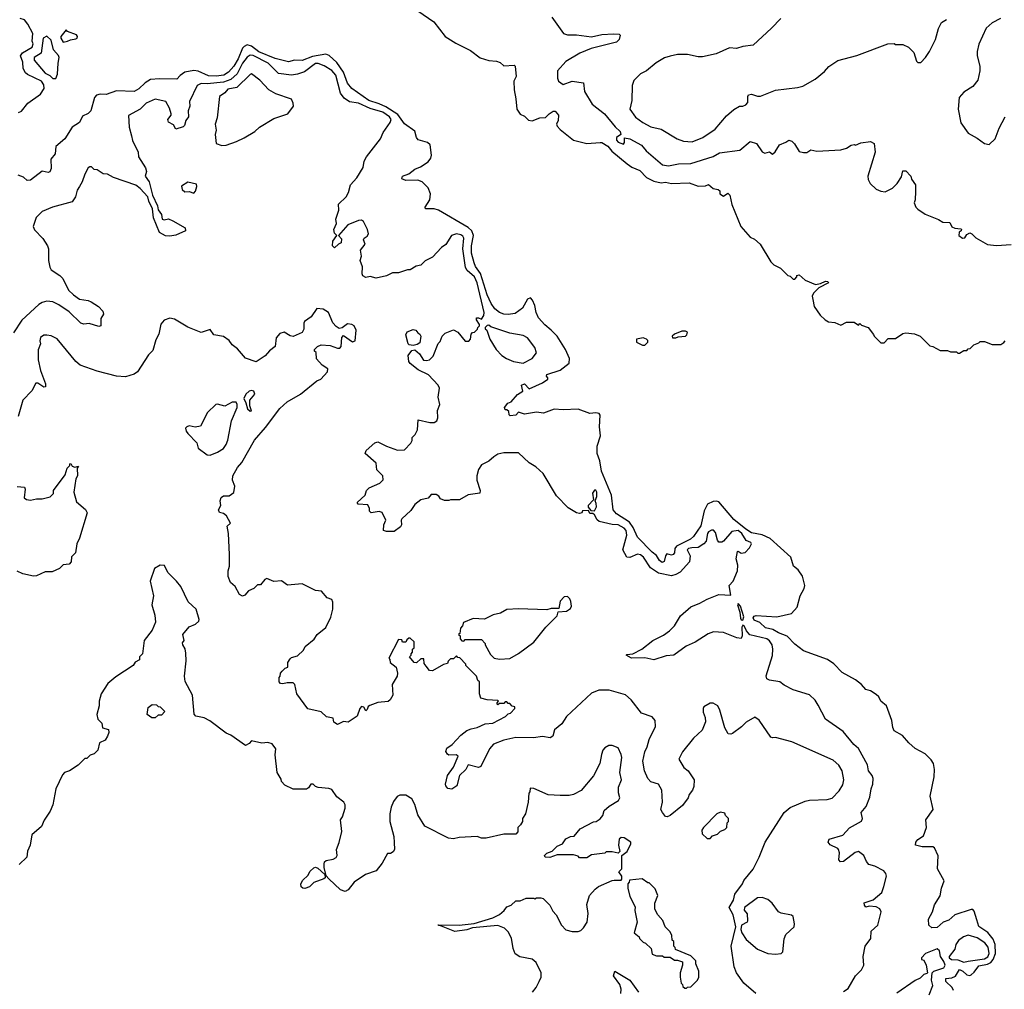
# Model space of a CAD drawing. Extents: x 2239805 to 2396427, y 665731 to 772158.
# Tile 300 of 326: x 2346062 to 2352698, y 748253 to 754789. Entities that reach past the tile are written whole.
import ezdxf

# ---------------------------------------------------------------- set-up
doc = ezdxf.new("R2010")
doc.units = 0

msp = doc.modelspace()

# ---------------------------------------------------------------- linework, layer by layer
at = {"layer": '0CON05XD'}
for points in [[(2348745, 754847.5), (2348853.6, 754773.6), (2348928.8, 754675), (2349000.9, 754630.9), (2349100.8, 754580.8), (2349165, 754532.5), (2349225, 754514.4), (2349275, 754510), (2349300, 754500), (2349325, 754477.5), (2349395, 754482.5), (2349402.5, 754475), (2349407.5, 754405), (2349392.5, 754375), (2349393.8, 754315), (2349406.7, 754255), (2349412.5, 754185), (2349435, 754152.5), (2349465, 754137.5), (2349491.7, 754111.7), (2349515, 754107.5), (2349568.3, 754128.3), (2349605, 754130), (2349630, 754155), (2349658.3, 754171.7), (2349671.7, 754171.7), (2349692.5, 754145), (2349691.7, 754108.3), (2349680, 754085), (2349685, 754070), (2349705, 754047.5), (2349795, 753976.7), (2349885, 753953.8), (2349975, 753960), (2349985, 753960), (2350025, 753936), (2350052.9, 753902.9), (2350156.4, 753816.4), (2350187.5, 753795), (2350242.1, 753772.1), (2350285.9, 753725.9), (2350335, 753700.8), (2350385, 753689.2), (2350415, 753692.5), (2350455.8, 753684.2), (2350575, 753690), (2350635, 753667.5), (2350685, 753670), (2350705, 753677.5), (2350735, 753650), (2350770, 753645), (2350780, 753635), (2350780, 753615), (2350805, 753600), (2350835, 753620), (2350847, 753607), (2350862, 753542), (2350923.3, 753395), (2350985, 753322.5), (2351015, 753310), (2351052.5, 753275), (2351125, 753157.5), (2351145, 753137.5), (2351190, 753115), (2351240, 753065), (2351255, 753060), (2351275, 753040), (2351285, 753040), (2351300, 753055), (2351300, 753065), (2351315, 753070), (2351355, 753033.3), (2351425, 753003.3), (2351460, 753010), (2351493, 753027), (2351507.5, 753025), (2351512.5, 753015), (2351447.7, 752982.3), (2351412.5, 752945), (2351402.5, 752925), (2351408.3, 752901.7), (2351417.5, 752855), (2351457, 752797), (2351490, 752765), (2351513, 752753), (2351555, 752747.5), (2351595, 752730), (2351635, 752750), (2351685, 752750), (2351715, 752730), (2351725, 752740), (2351735, 752730), (2351780, 752715), (2351817, 752667), (2351820, 752655), (2351865, 752610), (2351888.3, 752611.7), (2351915, 752640), (2351965, 752640), (2352015, 752672.5), (2352035, 752677.5), (2352091.7, 752671.7), (2352130, 752655), (2352195, 752590), (2352217, 752587), (2352265, 752560), (2352315, 752560), (2352335, 752550), (2352375, 752550), (2352385, 752540), (2352395, 752540), (2352425, 752560), (2352445, 752560), (2352455, 752570), (2352468.3, 752571.7), (2352491.7, 752598.3), (2352525, 752610), (2352535, 752620), (2352565, 752620), (2352615, 752600), (2352675, 752600), (2352695, 752612.5), (2352702.5, 752625)], [(2346055, 754163.8), (2346075, 754172.5), (2346116.7, 754225), (2346203, 754287), (2346226.7, 754325), (2346225, 754350), (2346210, 754375), (2346115, 754420), (2346100.7, 754430.7), (2346085, 754460), (2346083, 754503), (2346067.5, 754545), (2346082.5, 754565), (2346146.4, 754603.6), (2346152.5, 754625), (2346146.7, 754645), (2346150, 754695), (2346118.3, 754758.3), (2346095, 754787.5), (2346065, 754797.5)], [(2349647.5, 754805), (2349727.5, 754695), (2349755, 754687.5), (2349815, 754687.3), (2349915, 754674.3), (2349985, 754690), (2350063.6, 754693.6), (2350101.7, 754691.7), (2350110, 754685), (2350103.3, 754655), (2350085, 754636.7), (2349912.5, 754595), (2349837.3, 754562.7), (2349742.6, 754507.4), (2349687.5, 754445), (2349685.8, 754395), (2349692.5, 754375), (2349725, 754351.2), (2349785, 754374.3), (2349862.9, 754362.9), (2349868.9, 754305), (2349919.7, 754219.7), (2350003.8, 754155), (2350075, 754065.8), (2350108.8, 754035), (2350112.5, 754015), (2350084.5, 753995), (2350085, 753976.7), (2350095, 753962.2), (2350130.7, 753949.3), (2350138.3, 753961.7), (2350138.3, 753991.7), (2350173.9, 753986.1), (2350253, 753943), (2350284.5, 753904.5), (2350395, 753810), (2350435, 753804), (2350501.7, 753818.3), (2350585, 753820), (2350735, 753867.5), (2350778.9, 753891.1), (2350915, 753910), (2350985, 753966.7), (2351027.5, 753955), (2351065, 753897.5), (2351085, 753890), (2351115, 753897.5), (2351135, 753882.5), (2351153, 753897), (2351182.5, 753945), (2351225, 753962.5), (2351245, 753977.5), (2351265, 753970), (2351283, 753953), (2351315, 753900), (2351345, 753892.5), (2351367, 753893), (2351395, 753912.5), (2351435, 753902.5), (2351595, 753912.5), (2351635, 753922.5), (2351665, 753942.5), (2351685, 753947.5), (2351695, 753942.5), (2351730.7, 753959.3), (2351795, 753967.5), (2351820, 753955), (2351827.5, 753895), (2351777.5, 753735), (2351780.7, 753710.7), (2351793.6, 753683.6), (2351835, 753647.5), (2351865, 753632.5), (2351895, 753627.5), (2351945, 753652.5), (2351976.4, 753683.6), (2352005, 753730), (2352015, 753770), (2352035, 753770), (2352067.5, 753735), (2352073, 753713), (2352100, 753675), (2352098.3, 753631.7), (2352097.5, 753575), (2352090, 753555), (2352102.5, 753525), (2352115, 753512.5), (2352165, 753477.5), (2352255, 753442.5), (2352283, 753423), (2352330.7, 753420.7), (2352343.6, 753393.6), (2352365, 753382.5), (2352405, 753380), (2352410, 753375), (2352407.5, 753365), (2352393.3, 753356.7), (2352391.2, 753335), (2352415, 753316.2), (2352432.5, 753317.5), (2352445, 753340), (2352465, 753352.5), (2352480, 753345), (2352505, 753317.5), (2352585, 753274), (2352645, 753267.5), (2352745, 753274.2)], [(2351192.7, 754797.3), (2351129.5, 754730.5), (2351005, 754616.7), (2350935, 754608), (2350893.6, 754593.6), (2350845, 754600), (2350755, 754557.5), (2350665, 754537.5), (2350635, 754537.5), (2350563.6, 754553.6), (2350495, 754553.3), (2350445, 754543.3), (2350408.3, 754531.7), (2350351.2, 754498.8), (2350285.8, 754444.2), (2350246.2, 754423.8), (2350201.7, 754378.3), (2350188.8, 754345), (2350187, 754243), (2350173.3, 754185), (2350212.1, 754132.1), (2350261.2, 754095), (2350315, 754066), (2350385, 754050), (2350493.3, 753985), (2350535, 753970.8), (2350595, 753965.7), (2350666, 753995), (2350749.3, 754050.7), (2350825, 754141.2), (2350875, 754183.8), (2350914.2, 754205.8), (2350935, 754206), (2350956.7, 754215), (2350968.3, 754231.7), (2350969.3, 754270.7), (2350975, 754282.5), (2350993.6, 754286.4), (2351035, 754273.3), (2351055, 754273.3), (2351155, 754313.3), (2351305, 754331.2), (2351339.5, 754340.5), (2351422.3, 754387.7), (2351485, 754440), (2351515, 754473.3), (2351575, 754513.3), (2351705, 754547.5), (2351913.6, 754626.4), (2351955, 754627.5), (2351965, 754622.5), (2352015, 754622.5), (2352053, 754603), (2352087, 754567), (2352105, 754510), (2352115, 754500), (2352135, 754500), (2352167.5, 754535), (2352193.3, 754575), (2352233.9, 754656.1), (2352255, 754730), (2352275, 754770), (2352309.3, 754790.7)], [(2352673, 754797), (2352615, 754766.7), (2352575, 754732.5), (2352525.9, 754624.1), (2352513.8, 754575), (2352513.8, 754545), (2352532.5, 754475), (2352533.3, 754445), (2352518.3, 754381.7), (2352485, 754337.5), (2352425, 754300), (2352394, 754265), (2352387.1, 754185), (2352404.2, 754094.2), (2352454.1, 754024.1), (2352515, 753990), (2352565, 753953.3), (2352595, 753947.5), (2352636.7, 753985), (2352662.3, 754057.7), (2352703.3, 754135)], [(2346355, 754637.5), (2346385, 754643.3), (2346405, 754653.3), (2346440.7, 754659.3), (2346450, 754665), (2346452.5, 754675), (2346445, 754687.5), (2346385, 754710), (2346375, 754720), (2346340, 754675), (2346340, 754665), (2346355, 754637.5)], [(2346305, 754392.5), (2346318.3, 754421.7), (2346320.8, 754495), (2346328.8, 754535), (2346325, 754546.7), (2346290, 754585), (2346275, 754650), (2346245, 754677.5), (2346220, 754665), (2346206.7, 754563.3), (2346160, 754535), (2346160, 754515), (2346235, 754427.5), (2346265, 754412.5), (2346285, 754392.5), (2346305, 754392.5)], [(2350391.2, 751131.2), (2350375, 751143.3), (2350355, 751178), (2350325, 751199.4), (2350225, 751300.6), (2350196.5, 751366.5), (2350171.3, 751401.3), (2350085, 751457.3), (2350062, 751485), (2350050.8, 751585), (2349983.4, 751745), (2349972.5, 751815), (2349954.3, 751865), (2349954.5, 751915), (2349975.4, 751984.6), (2349969.4, 752045), (2349973.6, 752123.6), (2349967.5, 752135), (2349945, 752138.8), (2349905, 752133.3), (2349825, 752163.8), (2349725, 752158), (2349665, 752163.8), (2349592.3, 752137.7), (2349545, 752144.2), (2349465, 752130), (2349425, 752142.5), (2349405, 752123.3), (2349368.3, 752118.3), (2349360, 752125), (2349358.3, 752148.3), (2349345, 752160), (2349335, 752160), (2349330, 752175), (2349352.5, 752205), (2349375, 752213.3), (2349417, 752263), (2349452.5, 752285), (2349445, 752326), (2349465, 752333.8), (2349495, 752301.2), (2349585, 752341.2), (2349622.5, 752365), (2349622.5, 752375), (2349612.5, 752385), (2349615, 752396.2), (2349705, 752426.7), (2349765.7, 752474.3), (2349767.5, 752505), (2349740.6, 752565), (2349684.4, 752655), (2349645, 752696.9), (2349601, 752731), (2349559.6, 752779.6), (2349543.8, 752815), (2349535, 752862.5), (2349518.5, 752898.5), (2349505, 752912.9), (2349485, 752904.2), (2349450.5, 752845), (2349401.5, 752808.5), (2349355, 752801.8), (2349325, 752804.7), (2349295, 752815.4), (2349265, 752840), (2349239.2, 752875), (2349213.8, 752935), (2349167.5, 753077.5), (2349134.4, 753124.4), (2349125, 753149.2), (2349107.1, 753215), (2349107.8, 753265), (2349121.6, 753335), (2349110.4, 753365), (2349085, 753387.1), (2348885, 753505.3), (2348855, 753513.8), (2348797.5, 753515), (2348794, 753525), (2348826.2, 753575), (2348830, 753615), (2348815, 753656), (2348775, 753696.2), (2348745, 753708), (2348665, 753704), (2348637.5, 753715), (2348642.5, 753735), (2348685, 753749.2), (2348725, 753781.4), (2348763.4, 753796.6), (2348815, 753831.2), (2348832.5, 753855), (2348838.1, 753875), (2348829.2, 753945), (2348811.7, 753961.7), (2348748.8, 753978.8), (2348736.7, 753995), (2348725, 754037.5), (2348655.9, 754085.9), (2348609.8, 754149.8), (2348530.4, 754200.4), (2348485, 754221.2), (2348415.5, 754245), (2348301.1, 754325), (2348271.5, 754361.5), (2348245.6, 754435.6), (2348200.4, 754500.4), (2348147, 754547), (2348125.3, 754555.3), (2348035, 754541), (2347965, 754514.1), (2347915, 754515.9), (2347875, 754503.9), (2347785, 754528), (2347675, 754572.9), (2347625, 754611.3), (2347595, 754619.6), (2347575, 754609.1), (2347564.3, 754595.7), (2347535, 754525.6), (2347505, 754476.2), (2347470.4, 754435), (2347438.1, 754415), (2347387.6, 754407.6), (2347335, 754410.8), (2347265, 754441.6), (2347235, 754446.7), (2347175, 754434.5), (2347145, 754412), (2347121.7, 754388.3), (2347005, 754390.7), (2346945, 754384.6), (2346907.3, 754362.7), (2346865, 754322.2), (2346833.9, 754303.9), (2346715, 754310), (2346645, 754285.4), (2346605, 754286.2), (2346579.8, 754280.2), (2346567.3, 754265), (2346542.5, 754175), (2346524.1, 754155.9), (2346485, 754138.8), (2346465, 754096), (2346415.7, 754065), (2346367.5, 753985), (2346306.2, 753935), (2346301.4, 753885), (2346271.3, 753848.7), (2346274.4, 753785), (2346266.1, 753763.9), (2346255, 753759.4), (2346215, 753767.1), (2346135, 753706), (2346112.5, 753705), (2346088.3, 753728.3), (2346051.7, 753741.7)], [(2347935, 754421.9), (2347895, 754414.4), (2347806, 754426), (2347736.7, 754495), (2347635, 754546.8), (2347615, 754549.2), (2347595, 754535.5), (2347564.2, 754495), (2347527.3, 754422.7), (2347485, 754386.3), (2347435, 754368.4), (2347325, 754356), (2347285, 754358.5), (2347257.5, 754345), (2347207.5, 754237.5), (2347210, 754205), (2347198, 754175), (2347200, 754135), (2347181.4, 754108.6), (2347173.9, 754076.1), (2347165, 754066.7), (2347115, 754050), (2347099.5, 754079.5), (2347065, 754097.5), (2347060, 754115), (2347082.5, 754145), (2347082.5, 754155), (2347071.7, 754191.7), (2347047, 754237), (2346975, 754253.3), (2346915, 754225.6), (2346874.4, 754185.6), (2346796.4, 754143.6), (2346799.2, 754065), (2346815.9, 754005.9), (2346822, 753975), (2346860, 753895), (2346864.1, 753864.1), (2346910.5, 753790.5), (2346917.5, 753765), (2346907.5, 753735), (2346935.8, 753695.8), (2346958, 753605), (2346991.2, 753535), (2346996.1, 753506.1), (2347018.8, 753475), (2347022.5, 753445), (2347035, 753440), (2347065.9, 753445.9), (2347095, 753433.8), (2347177.5, 753385), (2347180, 753365), (2347115, 753336.7), (2347075, 753330), (2347045, 753332.5), (2347003.6, 753353.6), (2346965, 753452.5), (2346956.7, 753515), (2346932.5, 753565), (2346926, 753595), (2346875, 753652), (2346845, 753673.8), (2346695, 753724.2), (2346655, 753746.7), (2346625, 753748.8), (2346585, 753777.5), (2346565, 753780), (2346547, 753797), (2346535, 753797.5), (2346525, 753790), (2346501.7, 753748.3), (2346483.3, 753695), (2346465, 753663.3), (2346450.5, 753639.5), (2346438.8, 753595), (2346415, 753561.2), (2346282.5, 753525), (2346214.3, 753495.7), (2346174, 753455), (2346154, 753394), (2346161.7, 753371.7), (2346217.5, 753315), (2346250, 753265), (2346256.7, 753245), (2346256.7, 753165), (2346265, 753120), (2346275, 753102.5), (2346332.5, 753065), (2346352.5, 753045), (2346392.5, 752965), (2346425, 752933.3), (2346466.1, 752906.1), (2346525, 752896), (2346545, 752886.2), (2346592.5, 752855), (2346622.5, 752825), (2346626.7, 752805), (2346610, 752775), (2346610, 752725), (2346595, 752720), (2346531.7, 752741.7), (2346495, 752736.7), (2346475, 752743.3), (2346395, 752820), (2346327.3, 752867.3), (2346285, 752888), (2346245, 752890.8), (2346215, 752883.1), (2346190.9, 752869.1), (2346076.7, 752763.3), (2346021.4, 752678.6)], [(2351615, 748239.2), (2351645, 748258.6), (2351694, 748345), (2351735.7, 748385), (2351750.8, 748415), (2351745.7, 748475), (2351759.2, 748545), (2351797.5, 748595), (2351800, 748645), (2351845.8, 748685), (2351867.1, 748775), (2351858, 748795), (2351835, 748809.4), (2351786.1, 748813.9), (2351765, 748807.5), (2351755, 748820), (2351753.6, 748836.4), (2351815, 748857.1), (2351873.4, 748906.6), (2351885.5, 748945.5), (2351904.6, 749015), (2351900, 749035), (2351885, 749051.5), (2351825, 749082.9), (2351785, 749095.6), (2351768.1, 749115), (2351751.9, 749155), (2351715, 749181.1), (2351693.7, 749176.3), (2351615, 749113.8), (2351593, 749113), (2351582.5, 749125), (2351586.1, 749173.9), (2351580, 749195), (2351575, 749202.5), (2351525, 749226.7), (2351510, 749245), (2351516.7, 749265), (2351608.5, 749291.5), (2351655, 749341.2), (2351735, 749386.2), (2351742.5, 749405), (2351733.3, 749445), (2351766.2, 749485), (2351792.3, 749547.7), (2351800, 749605), (2351812, 749635), (2351814.2, 749675), (2351808, 749695), (2351782.5, 749725), (2351775.8, 749765.8), (2351715, 749876.7), (2351684.1, 749904.1), (2351611.7, 749991.7), (2351492.5, 750075), (2351442.5, 750167.5), (2351423, 750203), (2351385, 750237.5), (2351275, 750272.5), (2351215, 750302.5), (2351185, 750326.7), (2351115, 750336.7), (2351097, 750347), (2351093.6, 750366.4), (2351136.1, 750503.9), (2351138.8, 750545), (2351133.3, 750575), (2351115, 750601.2), (2351096.7, 750615), (2350983.4, 750643.4), (2350960.1, 750670.1), (2350945, 750703.3), (2350935, 750707.5), (2350928.8, 750695), (2350931.4, 750635), (2350925, 750618), (2350895, 750623.1), (2350805, 750659.2), (2350738.3, 750661.7), (2350701.7, 750648.3), (2350615, 750592.5), (2350553, 750567), (2350470, 750505), (2350418.8, 750501.2), (2350335, 750474.2), (2350275, 750488), (2350185, 750484.3), (2350150, 750505), (2350155, 750510), (2350195, 750513.8), (2350254.6, 750545.4), (2350328.8, 750605), (2350400, 750640), (2350441.1, 750668.9), (2350475.7, 750704.3), (2350515, 750770), (2350585, 750832), (2350645, 750855.7), (2350695, 750884), (2350775, 750914.2), (2350855, 750910), (2350843.8, 750975), (2350870, 751005), (2350900, 751075), (2350901.7, 751111.7), (2350890, 751155), (2350900, 751205), (2350905, 751207.5), (2350925, 751192.5), (2350951.4, 751198.6), (2350980, 751230), (2350993.8, 751255), (2350990, 751265), (2350958.5, 751278.5), (2350929.4, 751325), (2350905, 751344.7), (2350860.8, 751339.2), (2350805, 751273.3), (2350795, 751266.7), (2350775, 751267.5), (2350765, 751280), (2350751.2, 751331.2), (2350737, 751347), (2350725, 751348.6), (2350705, 751337.8), (2350696.5, 751325), (2350688.5, 751275), (2350673.1, 751255), (2350635, 751231.3), (2350592, 751228), (2350570, 751225), (2350561.4, 751215), (2350581.2, 751175), (2350576.5, 751135), (2350514.5, 751065), (2350485, 751048.2), (2350455, 751040.6), (2350367.6, 751057.6), (2350314.3, 751094.3), (2350265.5, 751165), (2350245, 751182.5), (2350225, 751186.4), (2350174.1, 751164.1), (2350153.8, 751165), (2350126.9, 751215), (2350153.2, 751315), (2350148.5, 751345), (2350135, 751360.5), (2350095, 751384.3), (2350055, 751385.7), (2349967.3, 751407.3), (2349955, 751416.7), (2349935, 751452.5), (2349925, 751460), (2349905, 751460), (2349895, 751480), (2349855, 751477.5), (2349850, 751465), (2349835, 751460), (2349813.9, 751463.9), (2349759.3, 751499.3), (2349679.5, 751579.5), (2349589.3, 751729.3), (2349540, 751775), (2349495, 751802.5), (2349425, 751870), (2349325, 751870), (2349285, 751860), (2349257, 751843), (2349225, 751812.5), (2349175, 751787.5), (2349154.1, 751755.9), (2349143.8, 751715), (2349143.8, 751685), (2349166.7, 751615), (2349162.5, 751597.5), (2349085, 751586.7), (2349026.4, 751553.6), (2348965, 751552.5), (2348955, 751547.5), (2348925, 751547.5), (2348898.3, 751558.3), (2348886.4, 751576.4), (2348868.8, 751588.8), (2348835, 751588.8), (2348815, 751563.3), (2348765, 751552), (2348725, 751520), (2348699.2, 751480.8), (2348636.7, 751425), (2348632.5, 751415), (2348636.2, 751385), (2348628.8, 751371.2), (2348585, 751340), (2348535, 751338.8), (2348513.3, 751345), (2348517, 751383), (2348530, 751415), (2348505, 751466.7), (2348485, 751473.8), (2348430, 751465), (2348420, 751475), (2348420, 751495), (2348408.8, 751518.8), (2348343.3, 751523.3), (2348337.5, 751535), (2348390, 751585), (2348400, 751615), (2348417, 751633), (2348490, 751665), (2348511.7, 751688.3), (2348510, 751715), (2348470, 751755), (2348465, 751800), (2348390, 751865), (2348397.5, 751885), (2348455, 751937.5), (2348475, 751943.3), (2348535, 751913.3), (2348608.3, 751888.3), (2348655, 751890), (2348697.5, 751935), (2348707, 751953), (2348708.3, 751971.7), (2348727, 751993), (2348742.5, 752025), (2348747.5, 752092.5), (2348825.8, 752074.2), (2348855, 752073.8), (2348874, 752086), (2348880, 752105), (2348877.5, 752155), (2348893.8, 752195), (2348883.3, 752245), (2348892.5, 752305), (2348882.5, 752325), (2348817.5, 752395), (2348748.8, 752428.8), (2348695, 752471.2), (2348686, 752485), (2348680, 752525), (2348705, 752560), (2348725, 752563.3), (2348756.8, 752536.8), (2348784.1, 752494.1), (2348805, 752490.8), (2348825, 752496.2), (2348848.6, 752521.4), (2348883, 752607), (2348895, 752620), (2348910, 752655), (2348930, 752675), (2348985, 752697.5), (2349015, 752682.5), (2349065, 752622.5), (2349088.3, 752621.7), (2349100, 752635), (2349105, 752670), (2349115, 752680), (2349128.3, 752681.7), (2349148.3, 752701.7), (2349150, 752715), (2349160, 752725), (2349160, 752735), (2349140, 752765), (2349141.7, 752778.3), (2349155, 752780), (2349175, 752770), (2349191.2, 752795), (2349192, 752815), (2349144.6, 753015.4), (2349127.7, 753055), (2349078.9, 753098.9), (2349067.6, 753117.6), (2349049.2, 753245), (2349055.4, 753315.4), (2349049.5, 753329.5), (2349035, 753339.2), (2349005, 753345.8), (2348972.5, 753335), (2348935, 753273.3), (2348905, 753253.3), (2348845, 753188.8), (2348795, 753163.3), (2348765.9, 753134.1), (2348735, 753126.7), (2348695, 753103.8), (2348675, 753103.3), (2348615, 753083.3), (2348575, 753082.5), (2348535, 753061.2), (2348465, 753046.2), (2348425, 753056.7), (2348395, 753050), (2348375, 753062.5), (2348371.2, 753075), (2348373.6, 753123.6), (2348356.7, 753165), (2348366.2, 753195), (2348360, 753235), (2348390, 753275), (2348380, 753305), (2348383, 753317), (2348405, 753330), (2348413.3, 753345), (2348406.7, 753375), (2348379.3, 753429.3), (2348366.4, 753436.4), (2348345, 753436.2), (2348274.2, 753405.8), (2348210, 753335), (2348231.7, 753311.7), (2348230, 753285), (2348210, 753275), (2348185, 753250), (2348170, 753265), (2348172.5, 753295), (2348200, 753335), (2348185, 753350), (2348180, 753375), (2348197.5, 753415), (2348193.3, 753445), (2348213.8, 753505), (2348212, 753545), (2348262, 753595), (2348278.8, 753625), (2348291.2, 753675), (2348335, 753722.5), (2348377, 753793), (2348384.3, 753835), (2348398.6, 753865), (2348494.5, 753985.5), (2348511.7, 754028.3), (2348559.2, 754095), (2348566.7, 754115), (2348554.3, 754135), (2348509.2, 754165), (2348425, 754190), (2348345, 754225.4), (2348285, 754234.4), (2348248.7, 754258.7), (2348223.8, 754293.8), (2348192.5, 754415), (2348165, 754445.6), (2348115, 754478.5), (2348075, 754493.6), (2348055, 754494.5), (2347981.7, 754438.3), (2347935, 754421.9)], [(2347425, 753941.2), (2347455, 753944), (2347523, 753967), (2347575, 753992.5), (2347646.7, 754035), (2347677.5, 754065), (2347775, 754123.8), (2347870, 754155), (2347906.7, 754205), (2347906.2, 754225), (2347895, 754252.5), (2347787.9, 754287.9), (2347741.2, 754315), (2347681.2, 754381.2), (2347625, 754423.3), (2347615, 754420), (2347525, 754330.6), (2347465, 754320), (2347445, 754296.2), (2347408.3, 754271.7), (2347393.6, 754126.4), (2347378.8, 754085), (2347386.7, 754045), (2347380, 754015), (2347387.5, 753955), (2347425, 753941.2)], [(2347235, 753620), (2347247, 753633), (2347256.7, 753665), (2347255, 753680), (2347195, 753692.5), (2347153.9, 753666.1), (2347157.5, 753645), (2347175, 753627.5), (2347205, 753630), (2347235, 753620)], [(2351022.5, 748225), (2350942.5, 748295), (2350893.3, 748365), (2350876.2, 748405), (2350857.5, 748545), (2350887.5, 748675), (2350870, 748755), (2350842.5, 748805), (2350872.5, 748855), (2350882.5, 748895), (2350933.3, 748965), (2350942.7, 748987.3), (2351006.1, 749063.9), (2351046.7, 749145), (2351086.2, 749245), (2351214.3, 749445.7), (2351255, 749478.8), (2351355, 749521.2), (2351385, 749528.8), (2351505, 749533.3), (2351537.7, 749542.3), (2351585, 749590), (2351608.6, 749631.4), (2351616, 749665), (2351605.8, 749725), (2351583, 749763), (2351545, 749798), (2351265, 749921.2), (2351155, 749950), (2351135, 749947.5), (2351125, 749952.5), (2351045, 750067.5), (2351017, 750087), (2350957.5, 750055), (2350927.7, 750022.3), (2350865, 749976.7), (2350855, 749972.5), (2350836.4, 749976.4), (2350813.3, 750015), (2350781.2, 750135), (2350767.5, 750165), (2350735, 750182.5), (2350715, 750182.5), (2350673.6, 750156.4), (2350667.5, 750145), (2350668.3, 750121.7), (2350682.5, 750085), (2350683, 750057), (2350660.7, 749999.3), (2350604, 749945), (2350529.2, 749855), (2350503.8, 749805), (2350537.7, 749747.7), (2350566.2, 749725), (2350606.7, 749665), (2350605, 749620), (2350596.7, 749595), (2350575, 749567.5), (2350566.2, 749545), (2350528.7, 749491.3), (2350445, 749423.8), (2350425, 749416), (2350415, 749418.8), (2350393.8, 749445), (2350384, 749465), (2350394.3, 749515.7), (2350390, 749595), (2350366.7, 749635), (2350315, 749652.5), (2350294.4, 749675), (2350274, 749725), (2350261.4, 749791.4), (2350275.7, 749855), (2350292.1, 749887.9), (2350305, 749937.5), (2350348, 750025), (2350344.1, 750064.1), (2350325, 750090), (2350252.5, 750115), (2350182.5, 750205), (2350145, 750237.5), (2350035, 750270), (2349965, 750268.8), (2349915, 750248.8), (2349748.3, 750091.7), (2349715, 750042.5), (2349667, 750003), (2349655, 749960), (2349638.3, 749948.3), (2349585, 749957.5), (2349525, 749947.5), (2349405, 749951.2), (2349325, 749932.5), (2349255, 749906.2), (2349227.5, 749875), (2349170, 749755), (2349155, 749747.5), (2349085, 749766.7), (2349068.8, 749735), (2349026.2, 749695), (2349009.4, 749625), (2348975, 749602.5), (2348947.7, 749607.7), (2348933.7, 749623.7), (2348932.7, 749635), (2348945.4, 749695), (2348985, 749750), (2349016.7, 749825), (2349003.3, 749833.3), (2348955, 749832.5), (2348945, 749837.5), (2348933.6, 749856.4), (2348940.5, 749879.5), (2348977.7, 749902.3), (2349035, 749966.7), (2349075, 749996.7), (2349105, 750010), (2349145, 750017.5), (2349198.3, 750041.7), (2349251.7, 750048.3), (2349337, 750093), (2349355, 750110), (2349370, 750115), (2349400, 750145), (2349398.3, 750158.3), (2349381.7, 750161.7), (2349365, 750180), (2349355, 750180), (2349345, 750190), (2349335, 750190), (2349325, 750180), (2349295, 750180), (2349285, 750170), (2349280, 750175), (2349280, 750185), (2349290, 750195), (2349285, 750200), (2349213.6, 750203.6), (2349170, 750215), (2349160, 750245), (2349160, 750325), (2349150, 750335), (2349140, 750365), (2349070, 750435), (2349070, 750445), (2349028.3, 750488.3), (2349015, 750490), (2349005, 750500), (2348985, 750480), (2348965, 750480), (2348950, 750465), (2348945, 750450), (2348918.3, 750441.7), (2348845, 750400), (2348825, 750402.5), (2348800.7, 750430.7), (2348788.3, 750448.3), (2348785, 750480), (2348765, 750480), (2348737, 750453), (2348720, 750455), (2348690, 750495), (2348700, 750505), (2348700, 750515), (2348710, 750525), (2348710, 750545), (2348720, 750555), (2348720, 750595), (2348695, 750620), (2348685, 750620), (2348671.7, 750608.3), (2348665, 750592.5), (2348643, 750593), (2348638.3, 750608.3), (2348615, 750610), (2348550, 750485), (2348557, 750477), (2348560, 750455), (2348600, 750425), (2348607.5, 750385), (2348607, 750363), (2348573, 750307), (2348576.7, 750235), (2348560, 750205), (2348545, 750193.8), (2348475, 750186.2), (2348423, 750167), (2348410.7, 750159.3), (2348405, 750140), (2348395, 750130), (2348382.5, 750155), (2348365, 750160), (2348353.8, 750145), (2348335.8, 750094.2), (2348275, 750053.8), (2348245, 750057.5), (2348205, 750037.5), (2348180, 750055), (2348175, 750080), (2348129.3, 750089.3), (2348093.6, 750123.6), (2348004.5, 750144.5), (2347930, 750245), (2347917, 750307), (2347905, 750320), (2347865, 750320), (2347835, 750312.5), (2347820, 750315), (2347810, 750325), (2347810, 750355), (2347817, 750363), (2347820, 750385), (2347831.7, 750398.3), (2347851.7, 750418.3), (2347870, 750425), (2347870, 750455), (2347885, 750480), (2347895, 750490), (2347935, 750500), (2347975, 750540), (2347987, 750563), (2348046.4, 750613.6), (2348067.5, 750645), (2348125, 750692.5), (2348159.3, 750760.7), (2348172.5, 750815), (2348171.7, 750861.7), (2348165, 750880), (2348135, 750892.5), (2348096.1, 750936.1), (2348055, 750942.5), (2347966.4, 750986.4), (2347866.4, 750976.4), (2347827, 751007), (2347775, 751002.5), (2347728.3, 751021.7), (2347713.6, 751016.4), (2347685, 750980), (2347665, 750980), (2347640, 750955), (2347605, 750940), (2347580, 750910), (2347565, 750903.3), (2347544, 750914), (2347515, 750967.5), (2347482.5, 750995), (2347467.5, 751035), (2347467.5, 751075), (2347476.7, 751105), (2347476.7, 751185), (2347470, 751325), (2347460, 751375), (2347482.5, 751395), (2347455.2, 751445.2), (2347435, 751459.6), (2347408, 751468), (2347403.3, 751485), (2347418, 751515), (2347413.3, 751545), (2347420.7, 751569.3), (2347435, 751580), (2347475, 751578.8), (2347505, 751602.5), (2347512.5, 751645), (2347496, 751685), (2347498.6, 751715), (2347530.3, 751769.7), (2347558.8, 751805), (2347644, 751955), (2347719.1, 752040.9), (2347815, 752168.8), (2347865, 752213.3), (2347955, 752264), (2348065, 752353.8), (2348092.5, 752365), (2348137.5, 752415), (2348140, 752435), (2348100.7, 752460.7), (2348063, 752503), (2348060, 752545), (2348050, 752555), (2348050, 752565), (2348070, 752585), (2348095, 752597.5), (2348155, 752593.8), (2348205, 752573.8), (2348220, 752575), (2348230, 752585), (2348233.3, 752646.7), (2348245, 752660), (2348305, 752617.5), (2348322.5, 752625), (2348330, 752695), (2348315.9, 752725.9), (2348300, 752735), (2348272.3, 752737.7), (2348235, 752712.5), (2348215, 752707.5), (2348195, 752720), (2348173.3, 752745), (2348143.3, 752815), (2348107.3, 752837.3), (2348065, 752842.5), (2348027.5, 752785), (2347982.5, 752755), (2347977, 752743), (2347976.4, 752703.6), (2347965, 752680), (2347905, 752652.5), (2347885, 752657.5), (2347845, 752683.3), (2347815, 752674), (2347790, 752645), (2347783.3, 752585), (2347745, 752557.5), (2347716.4, 752523.6), (2347656.4, 752483.6), (2347585, 752507.5), (2347529.5, 752569.5), (2347495, 752596.7), (2347475, 752626.7), (2347435, 752652.5), (2347370, 752665), (2347345, 752700), (2347285, 752680), (2347195, 752716.2), (2347105, 752770), (2347075, 752777.5), (2347036.4, 752763.6), (2347013.9, 752736.1), (2347000.5, 752669.5), (2346979.1, 752630.9), (2346960, 752560), (2346930.9, 752529.1), (2346856, 752415), (2346835, 752400), (2346775, 752382), (2346715, 752386), (2346585, 752419.2), (2346470.7, 752460.7), (2346440.8, 752485), (2346315, 752636.7), (2346275, 752657.5), (2346245, 752662.5), (2346225, 752662.5), (2346203.6, 752646.4), (2346197.5, 752625), (2346202.5, 752605), (2346187, 752563), (2346187.5, 752495), (2346202.9, 752425), (2346236.9, 752335), (2346236, 752315), (2346225, 752312.5), (2346185, 752338.8), (2346171.7, 752338.3), (2346145, 752287.5), (2346083.3, 752225), (2346052, 752115)], [(2349455, 752473.3), (2349516.7, 752505), (2349546.1, 752543.9), (2349535, 752580), (2349484.2, 752644.2), (2349455, 752661.2), (2349365.9, 752675.9), (2349238.3, 752718.3), (2349225, 752730), (2349211.7, 752728.3), (2349200, 752715), (2349200, 752705), (2349210, 752695), (2349230, 752635), (2349272.5, 752565), (2349312.5, 752525), (2349344.1, 752504.1), (2349390, 752485), (2349455, 752473.3)], [(2348715, 752593.8), (2348688, 752598), (2348680, 752605), (2348664.3, 752665), (2348674.6, 752685.4), (2348715, 752701.1), (2348731.2, 752695), (2348745, 752677.5), (2348760, 752670), (2348766.7, 752655), (2348758.3, 752611.7), (2348740.8, 752599.2), (2348715, 752593.8)], [(2350275, 752594), (2350296.2, 752615), (2350296.2, 752626.2), (2350287.5, 752635), (2350265, 752643.3), (2350220, 752635), (2350220, 752615), (2350260, 752595), (2350275, 752594)], [(2350485, 752643.3), (2350498.8, 752651.2), (2350548.8, 752655), (2350558.8, 752665), (2350562.5, 752682.5), (2350549.3, 752689.3), (2350525, 752690), (2350475, 752670), (2350460, 752655), (2350462.5, 752645), (2350485, 752643.3)], [(2347615, 752150), (2347625, 752152.5), (2347612.5, 752185), (2347612.5, 752225), (2347646.7, 752265), (2347640, 752285), (2347625, 752290), (2347610, 752285), (2347586.7, 752265), (2347572.5, 752235), (2347587, 752207), (2347597.5, 752165), (2347615, 752150)], [(2347345, 751853.3), (2347395, 751873.3), (2347435, 751898.8), (2347455, 751926.2), (2347465.6, 751955), (2347488.8, 752085), (2347528.8, 752175), (2347528.8, 752195), (2347521.2, 752211.2), (2347495, 752210.6), (2347445, 752183.1), (2347395, 752196.7), (2347385, 752194.3), (2347327.8, 752142.2), (2347280.8, 752049.2), (2347245, 752042.5), (2347205, 752050.6), (2347188.8, 752045), (2347180.8, 752035), (2347184.2, 752015), (2347195, 751998.8), (2347255.7, 751935.7), (2347265, 751900), (2347325, 751856.7), (2347345, 751853.3)], [(2346045, 751642.5), (2346095, 751637.5), (2346100, 751625), (2346093, 751567), (2346107.5, 751555), (2346135, 751550), (2346175, 751560), (2346215, 751560), (2346267, 751573), (2346290, 751595), (2346290, 751615), (2346368.3, 751721.7), (2346383, 751767), (2346400, 751785), (2346400, 751795), (2346407, 751797), (2346415, 751780), (2346435, 751772.5), (2346458.3, 751778.3), (2346450, 751765), (2346452.5, 751715), (2346440, 751695), (2346427.5, 751605), (2346445, 751540), (2346506.4, 751486.4), (2346517.5, 751465), (2346466.4, 751293.6), (2346447.5, 751255), (2346437.5, 751195), (2346411.7, 751168.3), (2346410, 751135), (2346395, 751120), (2346355, 751113.3), (2346330.5, 751089.5), (2346282.3, 751067.7), (2346235, 751068), (2346175, 751040), (2346155, 751036.9), (2346083, 751053), (2346045, 751072.5)], [(2349935, 751477.5), (2349948.8, 751505), (2349948.3, 751528.3), (2349940, 751545), (2349952.5, 751575), (2349952.5, 751605), (2349945, 751616.7), (2349935, 751616.7), (2349923.6, 751596.4), (2349928.3, 751551.7), (2349892.5, 751515), (2349892.5, 751502.5), (2349911.7, 751481.7), (2349935, 751477.5)], [(2352354.4, 748245), (2352347.1, 748265), (2352304.4, 748305), (2352303.9, 748326.1), (2352345, 748331.5), (2352368.3, 748341.7), (2352395, 748386.2), (2352418.9, 748375), (2352445, 748350.8), (2352465, 748346), (2352475, 748350.8), (2352495, 748368.6), (2352525, 748410.9), (2352585, 748422.4), (2352606.6, 748433.4), (2352622.9, 748455), (2352638, 748495), (2352636.7, 748555), (2352622.3, 748592.3), (2352586.7, 748636.7), (2352526.9, 748676.9), (2352512.1, 748722.1), (2352495, 748780), (2352485, 748791.2), (2352475, 748792), (2352364.1, 748755.9), (2352325, 748720), (2352285, 748706.2), (2352245, 748670.6), (2352208.6, 748668.6), (2352188.8, 748685), (2352187.5, 748725), (2352213.8, 748775), (2352228.3, 748821.7), (2352265.9, 748884.1), (2352273.9, 748936.1), (2352293.3, 748985), (2352247.5, 749065), (2352252.4, 749152.4), (2352226.8, 749206.8), (2352215, 749213.8), (2352145, 749213.3), (2352100, 749225), (2352102.5, 749245), (2352115, 749262.5), (2352152.5, 749287.5), (2352172.5, 749345), (2352168, 749395), (2352218, 749465), (2352197.9, 749555), (2352225.4, 749685), (2352226.4, 749735), (2352221.1, 749775), (2352205, 749800.8), (2352165, 749840), (2352097.1, 749877.1), (2352053.9, 749913.9), (2352011.5, 749965), (2351956.2, 749996.2), (2351947, 750017), (2351940.6, 750065), (2351904.2, 750164.2), (2351865.8, 750195.8), (2351851.2, 750225), (2351835, 750240), (2351795, 750264.3), (2351763.7, 750273.7), (2351735, 750307.5), (2351695, 750340), (2351605, 750389.4), (2351548.1, 750448.1), (2351506.4, 750476.4), (2351344.8, 750534.8), (2351285, 750578.6), (2351233.8, 750633.8), (2351176.7, 750655), (2351138.9, 750678.9), (2351089.5, 750689.5), (2351051.2, 750725), (2351011.1, 750741.1), (2351005, 750756.7), (2351012.3, 750767.7), (2351026.6, 750773.4), (2351164.1, 750764.1), (2351264.4, 750785.6), (2351301.4, 750828.6), (2351322.9, 750905), (2351350, 750955), (2351353.1, 750975), (2351338.9, 751038.9), (2351309.6, 751079.6), (2351276.3, 751106.3), (2351260, 751165), (2351121, 751291), (2351065, 751317.4), (2350995, 751329.6), (2350955, 751354.7), (2350875, 751420), (2350775, 751539.4), (2350755, 751544.4), (2350735, 751540.5), (2350697.3, 751522.7), (2350675, 751478.8), (2350651.9, 751378.1), (2350603.3, 751305), (2350582.4, 751287.6), (2350489.2, 751240.7), (2350478.2, 751225), (2350475.5, 751195), (2350466.5, 751183.5), (2350455, 751180.4), (2350422.5, 751187.5), (2350414.1, 751175.9), (2350405, 751136.7), (2350391.2, 751131.2)], [(2349518, 748235), (2349544, 748265), (2349563.3, 748305), (2349576.7, 748335), (2349576.7, 748365), (2349542.5, 748435), (2349515, 748457.5), (2349433, 748473), (2349401.7, 748491.7), (2349388.3, 748528.3), (2349377, 748597), (2349355, 748640), (2349330, 748665), (2349285, 748682.5), (2349115, 748667.5), (2349075, 748653.8), (2348995, 748643.3), (2348905, 748680), (2348885, 748682.5), (2348881.7, 748688.3), (2349023.6, 748686.4), (2349125, 748696.7), (2349250, 748735), (2349295, 748757.5), (2349326.4, 748783.6), (2349345, 748810), (2349375, 748820), (2349405, 748850), (2349435, 748850), (2349475, 748867.5), (2349527.5, 748867.5), (2349535, 748862.5), (2349545, 748870), (2349575, 748870), (2349590, 748865), (2349635, 748820), (2349655, 748780), (2349677.5, 748755), (2349713.3, 748685), (2349742.5, 748655), (2349785, 748642.5), (2349827, 748643), (2349845, 748650), (2349863, 748667), (2349887.5, 748705), (2349892.5, 748765), (2349883.3, 748825), (2349902.5, 748885), (2349940.7, 748929.3), (2349963.9, 748946.1), (2350055, 748987.5), (2350068.3, 748988.3), (2350115, 748990), (2350120, 748995), (2350120, 749015), (2350100, 749045), (2350120, 749065), (2350120, 749155), (2350157.3, 749182.7), (2350180, 749235), (2350180, 749245), (2350135, 749274.2), (2350115, 749277.5), (2350102, 749265), (2350098.8, 749225), (2350107.5, 749182.5), (2350095, 749170), (2350055, 749180), (2350015, 749180), (2350005, 749170), (2349915, 749160), (2349885, 749140), (2349835, 749140), (2349825, 749150), (2349795, 749160), (2349685, 749160), (2349635, 749142.5), (2349603, 749143), (2349600, 749155), (2349615, 749170), (2349650, 749185), (2349685, 749217.5), (2349720, 749235), (2349743, 749267), (2349775, 749282.5), (2349800, 749285), (2349840, 749335), (2349928.3, 749381.7), (2349946.7, 749383.3), (2349975, 749402.5), (2349992.5, 749425), (2350001.7, 749458.3), (2350035, 749487.5), (2350097.5, 749525), (2350107.5, 749545), (2350098.3, 749578.3), (2350097.5, 749615), (2350117.5, 749665), (2350107.5, 749715), (2350120, 749815), (2350116.4, 749836.4), (2350095, 749880), (2350055, 749897.5), (2350033, 749897), (2350005, 749880), (2349992.5, 749865), (2349982.5, 749835), (2349972.5, 749775), (2349928.3, 749691.7), (2349846.4, 749593.6), (2349795, 749566.7), (2349765, 749560), (2349705, 749560), (2349623.6, 749563.6), (2349527, 749607), (2349501.7, 749608.3), (2349500, 749585), (2349492.5, 749575), (2349490, 749515), (2349470, 749435), (2349450, 749405), (2349450, 749385), (2349438.3, 749361.7), (2349420, 749345), (2349420, 749315), (2349405, 749300), (2349325, 749300), (2349205, 749272.5), (2349175, 749272.5), (2349145, 749282.5), (2349025, 749277.5), (2348985, 749267.5), (2348953, 749273), (2348793.6, 749353.6), (2348745, 749430), (2348725, 749500), (2348705, 749537.5), (2348665, 749562.5), (2348625, 749562.5), (2348607, 749553), (2348581.7, 749518.3), (2348565, 749480), (2348556.7, 749435), (2348556.7, 749385), (2348583, 749283), (2348587, 749243), (2348587.5, 749195), (2348579.3, 749180.7), (2348561.7, 749168.3), (2348541.7, 749168.3), (2348506.1, 749103.9), (2348465, 749052.5), (2348393.9, 749026.1), (2348317.5, 748975), (2348276.4, 748923.6), (2348256.7, 748913.3), (2348223.6, 748923.6), (2348145, 748997.5), (2348128.3, 749018.3), (2348113.6, 749073.6), (2348113.9, 749096.1), (2348117.5, 749112.5), (2348127.5, 749122.5), (2348175, 749130), (2348195, 749142.5), (2348202.5, 749155), (2348197.5, 749195), (2348216.4, 749243.6), (2348233, 749317), (2348223.3, 749395), (2348237.5, 749415), (2348256.7, 749475), (2348256.4, 749496.4), (2348247.5, 749515), (2348200.7, 749550.7), (2348165, 749600), (2348145, 749607.5), (2348075, 749612.5), (2348055, 749620), (2348040, 749635), (2348025, 749636.7), (2348009.3, 749610.7), (2347995, 749603.3), (2347905, 749603.3), (2347849.3, 749629.3), (2347827.5, 749655), (2347825, 749670), (2347797.5, 749715), (2347783.3, 749833.3), (2347787.5, 749875), (2347765, 749907.5), (2347735, 749916.7), (2347695, 749913.3), (2347625, 749927.5), (2347609.3, 749910.7), (2347585, 749897.5), (2347485, 749966.7), (2347455, 749980), (2347343.6, 750063.6), (2347305, 750082.5), (2347250, 750095), (2347238.3, 750108.3), (2347226.7, 750235), (2347177, 750327), (2347173.8, 750365), (2347183.6, 750466.4), (2347182, 750518), (2347177.3, 750547.3), (2347161.2, 750575), (2347160.7, 750589.3), (2347170, 750605), (2347161.2, 750645), (2347204.2, 750695.8), (2347247.5, 750715), (2347270, 750735), (2347272.5, 750745), (2347252.5, 750815), (2347197.5, 750865), (2347147.3, 750967.3), (2347120, 751005), (2347061.7, 751061.7), (2347039.3, 751109.3), (2347008.3, 751111.7), (2346970.7, 751089.3), (2346942.5, 751005), (2346963.3, 750905), (2346953.3, 750845), (2346972.5, 750775), (2346977, 750727), (2346956.1, 750673.9), (2346902, 750605), (2346890, 750515), (2346870, 750495), (2346870, 750475), (2346841.7, 750458.3), (2346826.7, 750435), (2346710.9, 750359.1), (2346656.7, 750315), (2346612.5, 750245), (2346597.5, 750195), (2346597.5, 750165), (2346582.5, 750105), (2346590, 750075), (2346617, 750047), (2346620, 750015), (2346660, 750005), (2346662.5, 749985), (2346655, 749960), (2346638.3, 749931.7), (2346600, 749915), (2346590, 749865), (2346565, 749840), (2346538.3, 749831.7), (2346515, 749810), (2346501.7, 749808.3), (2346457.5, 749765), (2346397.5, 749725), (2346365, 749713.8), (2346351.3, 749698.7), (2346306.9, 749605), (2346285.8, 749495.8), (2346268.6, 749455), (2346227.7, 749392.3), (2346208.8, 749351.2), (2346143.3, 749295), (2346134, 749225), (2346115.9, 749184.1), (2346110, 749145), (2346058.8, 749095)], [(2349295, 750477.5), (2349365, 750482.5), (2349425, 750517.5), (2349526.4, 750593.6), (2349607.5, 750695), (2349685, 750770), (2349691.7, 750798.3), (2349747, 750803), (2349775, 750820), (2349780, 750835), (2349777, 750867), (2349770, 750885), (2349755, 750900), (2349731.7, 750898.3), (2349705, 750870), (2349695, 750820), (2349645, 750820), (2349615, 750810), (2349425, 750817.5), (2349345, 750812.5), (2349301.7, 750788.3), (2349253.6, 750776.4), (2349195, 750747.5), (2349118.3, 750751.7), (2349053.6, 750726.4), (2349047, 750703), (2349033, 750687), (2349027.5, 750652.5), (2349020, 750645), (2349030, 750635), (2349030, 750615), (2349041.7, 750601.7), (2349055, 750600), (2349065, 750610), (2349175, 750610), (2349200, 750585), (2349200, 750575), (2349235, 750510), (2349260, 750485), (2349295, 750477.5)], [(2350935, 750741.2), (2350942.9, 750765), (2350920, 750835), (2350905, 750853.3), (2350898.8, 750845), (2350916.2, 750796.2), (2350920, 750755), (2350925, 750743.3), (2350935, 750741.2)], [(2346975, 750082.5), (2346953, 750083), (2346922.5, 750105), (2346928.3, 750151.7), (2346955, 750172.5), (2346985, 750170), (2346995, 750160), (2347008.3, 750158.3), (2347040, 750125), (2347018.3, 750101.7), (2346995, 750100), (2346975, 750082.5)], [(2350715, 749270), (2350731.7, 749288.3), (2350765, 749300), (2350785, 749320), (2350815, 749330), (2350827, 749343), (2350830, 749375), (2350840, 749385), (2350840, 749405), (2350820, 749425), (2350815, 749440), (2350785, 749447.5), (2350760, 749435), (2350670, 749345), (2350660, 749325), (2350661.7, 749301.7), (2350695, 749270), (2350715, 749270)], [(2347985, 748933.3), (2347970, 748935), (2347960, 748945), (2347957.5, 748965), (2347970.7, 748989.3), (2348005, 749020), (2348020.7, 749049.3), (2348045, 749072.5), (2348055, 749076.7), (2348070.7, 749070.7), (2348118.3, 749028.3), (2348120, 749005), (2348113, 748997), (2348045, 748973.3), (2348015.7, 748944.3), (2347985, 748933.3)], [(2350555, 748260), (2350563, 748267), (2350585, 748270), (2350630, 748315), (2350640, 748335), (2350640, 748375), (2350620, 748425), (2350620, 748445), (2350585, 748480), (2350481.7, 748521.7), (2350480, 748535), (2350470, 748545), (2350470, 748575), (2350460, 748585), (2350457, 748617), (2350445, 748640), (2350412.5, 748675), (2350396.1, 748716.1), (2350362.5, 748755), (2350343, 748793), (2350342.5, 748835), (2350363.3, 748885), (2350345, 748930), (2350305, 748970), (2350295, 748970), (2350257, 748997), (2350171.7, 748988.3), (2350170, 748975), (2350160, 748965), (2350160, 748935), (2350175, 748880), (2350209.3, 748809.3), (2350207.5, 748785), (2350224.3, 748705), (2350203, 748633), (2350236.4, 748606.4), (2350240, 748595), (2350265, 748570), (2350280, 748565), (2350318.3, 748528.3), (2350325, 748490), (2350355, 748480), (2350395, 748480), (2350405, 748470), (2350445, 748470), (2350475, 748450), (2350495, 748450), (2350528.3, 748438.3), (2350530, 748415), (2350512.5, 748365), (2350512.5, 748335), (2350520, 748295), (2350530, 748285), (2350531.7, 748271.7), (2350545, 748260), (2350555, 748260)], [(2351155, 748489.2), (2351195, 748494.2), (2351205.6, 748505), (2351215, 748592.5), (2351226.2, 748623.8), (2351282, 748675), (2351284, 748695), (2351273.9, 748743.9), (2351263.9, 748753.9), (2351195, 748766.2), (2351175.9, 748775.9), (2351133.8, 748835), (2351105, 748858), (2351065, 748872.5), (2351035, 748870), (2350946, 748805), (2350945.8, 748785.8), (2350965, 748762.5), (2350966.9, 748715), (2350964, 748706), (2350926.7, 748685), (2350923, 748657), (2350930, 748635), (2350958.8, 748588.8), (2351033.6, 748523.6), (2351105, 748494.3), (2351155, 748489.2)], [(2352425, 748436.6), (2352455, 748443.4), (2352565, 748458.1), (2352586.9, 748473.1), (2352595.9, 748495), (2352588, 748538), (2352567.5, 748567.5), (2352515, 748600.4), (2352455, 748619.1), (2352422.4, 748607.6), (2352388.7, 748581.3), (2352372, 748555), (2352364, 748525), (2352326.2, 748475), (2352326.7, 748465), (2352342.5, 748455), (2352385, 748451.4), (2352425, 748436.6)], [(2352192.5, 748215), (2352215, 748280), (2352208, 748315), (2352212.5, 748365), (2352222.5, 748375), (2352291.2, 748398.8), (2352299.5, 748415), (2352291.1, 748441.1), (2352266.7, 748475), (2352261.7, 748511.7), (2352245, 748526.7), (2352167.5, 748495), (2352140, 748465), (2352140, 748455), (2352155, 748450), (2352171.2, 748415), (2352180, 748365), (2352175, 748360), (2352155, 748352.5), (2352130.7, 748329.3), (2352096.4, 748313.6), (2351972.7, 748227.3)], [(2350112.5, 748225), (2350116.7, 748255), (2350106.7, 748285), (2350063.8, 748345), (2350073.3, 748376.7), (2350173.9, 748313.9), (2350233.3, 748235)]]:
    msp.add_lwpolyline(points, dxfattribs=at)

doc.saveas('drawing.dxf')
